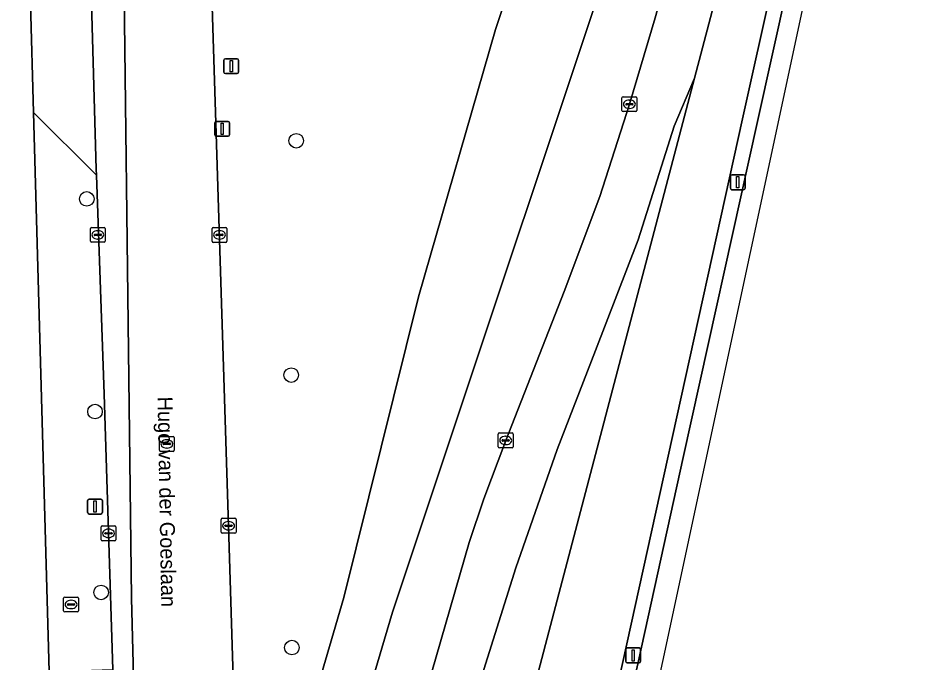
# Model space of a CAD drawing. Extents: x 161771 to 163125, y 382475 to 383179.
# Drawn here: x 163026 to 163086.9, y 382614.7 to 382657.9 of the extents above; entities that cross this region are included whole.
import ezdxf

# ---------------------------------------------------------------- set-up
doc = ezdxf.new("R2010")
doc.units = 0
for name, color, linetype in [('IMGEO_Berm_gesloten', 7, 'Continuous'), ('IMGEO_Boom', 7, 'Continuous'), ('IMGEO_Brandkraan', 7, 'Continuous'), ('IMGEO_Groenvoorziening', 7, 'Continuous'), ('IMGEO_Kolk', 7, 'Continuous'), ('IMGEO_Lichtmast', 7, 'Continuous'), ('IMGEO_Openbare_ruimte_label', 7, 'Continuous'), ('IMGEO_Rijbaan_lokaal_gesloten', 7, 'Continuous'), ('IMGEO_Rijbaan_lokaal_open', 7, 'Continuous'), ('IMGEO_Rijbaan_regionaal_gesloten', 7, 'Continuous'), ('IMGEO_Rioolput', 7, 'Continuous'), ('IMGEO_Terreindeel_gesloten', 7, 'Continuous'), ('IMGEO_Verkeersbordpaal', 7, 'Continuous'), ('IMGEO_Voetpad_open', 7, 'Continuous')]:
    doc.layers.add(name, color=color, linetype=linetype)

msp = doc.modelspace()

# ---------------------------------------------------------------- linework, layer by layer
at = {"layer": 'IMGEO_Berm_gesloten'}
for points in [[(163085.808, 382697.375), (163084.839, 382697.583), (163080.675, 382678.66), (163074.573, 382651.19), (163069.59, 382628.557), (163062.679, 382597.162), (163055.744, 382565.749), (163050.52, 382542.19), (163049.44, 382537.321), (163047.048, 382526.523), (163045.764, 382520.643), (163042.312, 382505.001), (163040.438, 382496.39), (163044.005, 382495.679), (163045.134, 382504.639), (163046.123, 382512.629)], [(163049.638, 382533.407), (163050.487, 382537.307), (163051.569, 382542.231), (163056.74, 382565.707), (163063.681, 382597.094), (163067.594, 382614.812), (163070.606, 382628.454), (163075.575, 382651.019), (163081.658, 382678.476), (163085.808, 382697.375)]]:
    msp.add_lwpolyline(points, dxfattribs=at)
at = {"layer": 'IMGEO_Boom'}
for centre in [(163044.641, 382649.718), (163030.59, 382645.816), (163044.304, 382633.989), (163031.144, 382631.542), (163031.55, 382619.402), (163044.351, 382615.704)]:
    msp.add_circle(centre, 0.489, dxfattribs=at)
at = {"layer": 'IMGEO_Brandkraan'}
for p, q in [((163029.037, 382618.17), (163029.037, 382619.022)), ((163029.112, 382619.096), (163029.964, 382619.096)), ((163029.525, 382618.876), (163029.55, 382618.876)), ((163030.038, 382619.022), (163030.038, 382618.17)), ((163029.296, 382618.59), (163029.296, 382618.602)), ((163029.734, 382618.553), (163029.336, 382618.553)), ((163029.339, 382618.639), (163029.737, 382618.639)), ((163029.548, 382618.316), (163029.523, 382618.316)), ((163029.78, 382618.602), (163029.78, 382618.59)), ((163029.964, 382618.096), (163029.112, 382618.096))]:
    msp.add_line(p, q, dxfattribs=at)
for points in [[(163029.037, 382618.17), (163029.037, 382619.022)], [(163029.112, 382619.096), (163029.964, 382619.096)], [(163030.038, 382619.022), (163030.038, 382618.17)], [(163029.964, 382618.096), (163029.112, 382618.096)]]:
    msp.add_lwpolyline(points, dxfattribs=at)
for centre, radius, start, end in [((163029.114, 382619.02), 0.0765, 91.55205, 178.44795), ((163029.114, 382619.02), 0.0765, 91.55205, 178.44795), ((163029.962, 382619.02), 0.0765, 1.55205, 88.44795), ((163029.962, 382619.02), 0.0765, 1.55205, 88.44795), ((163029.114, 382618.172), 0.0765, 181.55205, 268.44795), ((163029.114, 382618.172), 0.0765, 181.55205, 268.44795), ((163029.336, 382618.599), 0.0403, 85.87752, 175.75265), ((163029.333, 382618.589), 0.0366, 178.93798, 274.71019), ((163029.737, 382618.596), 0.043, 264.86636, 352.45326), ((163029.741, 382618.601), 0.0386, 1.73085, 96.63898), ((163029.962, 382618.172), 0.0765, 271.55205, 358.44795), ((163029.962, 382618.172), 0.0765, 271.55205, 358.44795)]:
    msp.add_arc(centre, radius, start, end, dxfattribs=at)
for centre, major_axis, ratio, start_param, end_param in [((163029.524, 382618.596), (-0.387, 0.002), 0.722429, 4.712389, 7.853982), ((163029.549, 382618.596), (-0.39, 0.002), 0.717154, 1.570796, 4.712389)]:
    msp.add_ellipse(centre, major_axis=major_axis, ratio=ratio, start_param=start_param, end_param=end_param, dxfattribs=at)
at = {"layer": 'IMGEO_Groenvoorziening'}
for points in [[(163046.464, 382602.45), (163051.093, 382618.089), (163068.667, 382670.837), (163068.935, 382676.031), (163072.66, 382689.726), (163072.679, 382689.827), (163066.066, 382691.662), (163065.227, 382689.132), (163064.229, 382685.431), (163063.446, 382680.867), (163062.963, 382674.864), (163062.874, 382670.424), (163061.963, 382667.418), (163059.764, 382662.513), (163058.014, 382657.187), (163052.842, 382639.234), (163047.823, 382619.062), (163044.254, 382606.82)], [(163042.715, 382566.344), (163050.063, 382599.893), (163051.817, 382607.404), (163056.247, 382622.745), (163057.222, 382625.676), (163058.691, 382629.607), (163062.621, 382639.591), (163065.002, 382645.97), (163066.99, 382652.172), (163068.725, 382657.965), (163070.57, 382664.669), (163076.04, 382688.926), (163074.805, 382689.231), (163075.146, 382690.726), (163074.689, 382690.833), (163074.072, 382690.989)], [(163072.794, 382690.437), (163072.679, 382689.827), (163072.66, 382689.726), (163068.935, 382676.031), (163068.667, 382670.837), (163051.093, 382618.089), (163046.464, 382602.45), (163045.177, 382593.326), (163045.458, 382589.287), (163044.446, 382581.424), (163042.105, 382568.455), (163042.757, 382586.92), (163042.648, 382592.197), (163043.01, 382600.084), (163044.254, 382606.82), (163047.823, 382619.062), (163052.842, 382639.234), (163058.014, 382657.187), (163059.764, 382662.513), (163061.963, 382667.418), (163062.874, 382670.424)], [(163038.717, 382668.25), (163038.876, 382663.016), (163040.101, 382623.879), (163040.56, 382608.596), (163040.933, 382595.89), (163041.359, 382581.384), (163041.338, 382579.434), (163041.498, 382573.499), (163041.691, 382566.37)]]:
    msp.add_lwpolyline(points, dxfattribs=at)
at = {"layer": 'IMGEO_Kolk'}
for p, q in [((163066.489, 382651.746), (163066.489, 382652.598)), ((163066.564, 382652.672), (163067.416, 382652.672)), ((163066.977, 382652.452), (163067.002, 382652.452)), ((163067.49, 382652.598), (163067.49, 382651.746)), ((163067.416, 382651.672), (163066.564, 382651.672)), ((163066.748, 382652.166), (163066.748, 382652.178)), ((163067.186, 382652.129), (163066.788, 382652.129)), ((163066.791, 382652.215), (163067.189, 382652.215)), ((163067, 382651.892), (163066.975, 382651.892)), ((163067.232, 382652.178), (163067.232, 382652.166)), ((163030.83, 382642.977), (163030.83, 382643.829)), ((163030.905, 382643.903), (163031.757, 382643.903)), ((163031.831, 382643.829), (163031.831, 382642.977)), ((163038.991, 382642.974), (163038.991, 382643.826)), ((163039.066, 382643.9), (163039.918, 382643.9)), ((163039.992, 382643.826), (163039.992, 382642.974)), ((163031.089, 382643.397), (163031.089, 382643.409)), ((163031.527, 382643.36), (163031.129, 382643.36)), ((163031.132, 382643.446), (163031.53, 382643.446)), ((163031.341, 382643.123), (163031.316, 382643.123)), ((163031.318, 382643.683), (163031.343, 382643.683)), ((163031.573, 382643.409), (163031.573, 382643.397)), ((163039.25, 382643.394), (163039.25, 382643.406)), ((163039.688, 382643.357), (163039.29, 382643.357)), ((163039.293, 382643.443), (163039.691, 382643.443)), ((163039.502, 382643.12), (163039.477, 382643.12)), ((163039.479, 382643.68), (163039.504, 382643.68)), ((163039.734, 382643.406), (163039.734, 382643.394)), ((163031.757, 382642.903), (163030.905, 382642.903)), ((163039.918, 382642.9), (163039.066, 382642.9)), ((163058.19, 382629.181), (163058.19, 382630.033)), ((163058.265, 382630.107), (163059.117, 382630.107)), ((163058.678, 382629.887), (163058.703, 382629.887)), ((163059.191, 382630.033), (163059.191, 382629.181)), ((163059.117, 382629.107), (163058.265, 382629.107)), ((163058.449, 382629.601), (163058.449, 382629.613)), ((163058.887, 382629.564), (163058.489, 382629.564)), ((163058.492, 382629.65), (163058.89, 382629.65)), ((163058.701, 382629.327), (163058.676, 382629.327)), ((163058.933, 382629.613), (163058.933, 382629.601)), ((163039.601, 382623.454), (163039.601, 382624.306)), ((163039.676, 382624.38), (163040.528, 382624.38)), ((163040.602, 382624.306), (163040.602, 382623.454)), ((163031.549, 382622.944), (163031.549, 382623.796)), ((163031.624, 382623.87), (163032.476, 382623.87)), ((163032.037, 382623.65), (163032.062, 382623.65)), ((163032.55, 382623.796), (163032.55, 382622.944)), ((163039.86, 382623.874), (163039.86, 382623.886)), ((163040.298, 382623.837), (163039.9, 382623.837)), ((163039.903, 382623.923), (163040.301, 382623.923)), ((163040.089, 382624.16), (163040.114, 382624.16)), ((163040.344, 382623.886), (163040.344, 382623.874)), ((163031.808, 382623.364), (163031.808, 382623.376)), ((163032.246, 382623.327), (163031.848, 382623.327)), ((163031.851, 382623.413), (163032.249, 382623.413)), ((163032.06, 382623.09), (163032.035, 382623.09)), ((163032.292, 382623.376), (163032.292, 382623.364)), ((163040.528, 382623.38), (163039.676, 382623.38)), ((163040.112, 382623.6), (163040.087, 382623.6)), ((163032.476, 382622.87), (163031.624, 382622.87))]:
    msp.add_line(p, q, dxfattribs=at)
for points in [[(163066.489, 382651.746), (163066.489, 382652.598)], [(163066.564, 382652.672), (163067.416, 382652.672)], [(163067.49, 382652.598), (163067.49, 382651.746)], [(163067.416, 382651.672), (163066.564, 382651.672)], [(163030.83, 382642.977), (163030.83, 382643.829)], [(163030.905, 382643.903), (163031.757, 382643.903)], [(163031.831, 382643.829), (163031.831, 382642.977)], [(163038.991, 382642.974), (163038.991, 382643.826)], [(163039.066, 382643.9), (163039.918, 382643.9)], [(163039.992, 382643.826), (163039.992, 382642.974)], [(163031.757, 382642.903), (163030.905, 382642.903)], [(163039.918, 382642.9), (163039.066, 382642.9)], [(163058.19, 382629.181), (163058.19, 382630.033)], [(163058.265, 382630.107), (163059.117, 382630.107)], [(163059.191, 382630.033), (163059.191, 382629.181)], [(163059.117, 382629.107), (163058.265, 382629.107)], [(163039.601, 382623.454), (163039.601, 382624.306)], [(163039.676, 382624.38), (163040.528, 382624.38)], [(163040.602, 382624.306), (163040.602, 382623.454)], [(163031.549, 382622.944), (163031.549, 382623.796)], [(163031.624, 382623.87), (163032.476, 382623.87)], [(163032.55, 382623.796), (163032.55, 382622.944)], [(163040.528, 382623.38), (163039.676, 382623.38)], [(163032.476, 382622.87), (163031.624, 382622.87)]]:
    msp.add_lwpolyline(points, dxfattribs=at)
for centre, radius, start, end in [((163066.566, 382652.596), 0.0765, 91.55205, 178.44795), ((163066.566, 382652.596), 0.0765, 91.55205, 178.44795), ((163067.414, 382652.596), 0.0765, 1.55205, 88.44795), ((163067.414, 382652.596), 0.0765, 1.55205, 88.44795), ((163066.566, 382651.748), 0.0765, 181.55205, 268.44795), ((163066.566, 382651.748), 0.0765, 181.55205, 268.44795), ((163066.788, 382652.175), 0.0403, 85.87752, 175.75265), ((163066.785, 382652.165), 0.0366, 178.93798, 274.71019), ((163067.189, 382652.172), 0.043, 264.86636, 352.45326), ((163067.193, 382652.177), 0.0386, 1.73085, 96.63898), ((163067.414, 382651.748), 0.0765, 271.55205, 358.44795), ((163067.414, 382651.748), 0.0765, 271.55205, 358.44795), ((163030.907, 382643.827), 0.0765, 91.55205, 178.44795), ((163030.907, 382643.827), 0.0765, 91.55205, 178.44795), ((163031.755, 382643.827), 0.0765, 1.55205, 88.44795), ((163031.755, 382643.827), 0.0765, 1.55205, 88.44795), ((163039.068, 382643.824), 0.0765, 91.55205, 178.44795), ((163039.068, 382643.824), 0.0765, 91.55205, 178.44795), ((163039.916, 382643.824), 0.0765, 1.55205, 88.44795), ((163039.916, 382643.824), 0.0765, 1.55205, 88.44795), ((163031.129, 382643.406), 0.0403, 85.87752, 175.75265), ((163031.126, 382643.396), 0.0366, 178.93798, 274.71019), ((163031.53, 382643.403), 0.043, 264.86636, 352.45326), ((163031.534, 382643.408), 0.0386, 1.73085, 96.63898), ((163039.29, 382643.403), 0.0403, 85.87752, 175.75265), ((163039.287, 382643.393), 0.0366, 178.93798, 274.71019), ((163039.691, 382643.4), 0.043, 264.86636, 352.45326), ((163039.695, 382643.405), 0.0386, 1.73085, 96.63898), ((163030.907, 382642.979), 0.0765, 181.55205, 268.44795), ((163030.907, 382642.979), 0.0765, 181.55205, 268.44795), ((163031.755, 382642.979), 0.0765, 271.55205, 358.44795), ((163031.755, 382642.979), 0.0765, 271.55205, 358.44795), ((163039.068, 382642.976), 0.0765, 181.55205, 268.44795), ((163039.068, 382642.976), 0.0765, 181.55205, 268.44795), ((163039.916, 382642.976), 0.0765, 271.55205, 358.44795), ((163039.916, 382642.976), 0.0765, 271.55205, 358.44795), ((163058.267, 382630.031), 0.0765, 91.55205, 178.44795), ((163058.267, 382630.031), 0.0765, 91.55205, 178.44795), ((163059.115, 382630.031), 0.0765, 1.55205, 88.44795), ((163059.115, 382630.031), 0.0765, 1.55205, 88.44795), ((163058.267, 382629.183), 0.0765, 181.55205, 268.44795), ((163058.267, 382629.183), 0.0765, 181.55205, 268.44795), ((163058.489, 382629.61), 0.0403, 85.87752, 175.75265), ((163058.486, 382629.6), 0.0366, 178.93798, 274.71019), ((163058.89, 382629.607), 0.043, 264.86636, 352.45326), ((163058.894, 382629.612), 0.0386, 1.73085, 96.63898), ((163059.115, 382629.183), 0.0765, 271.55205, 358.44795), ((163059.115, 382629.183), 0.0765, 271.55205, 358.44795), ((163039.678, 382624.304), 0.0765, 91.55205, 178.44795), ((163039.678, 382624.304), 0.0765, 91.55205, 178.44795), ((163040.526, 382624.304), 0.0765, 1.55205, 88.44795), ((163040.526, 382624.304), 0.0765, 1.55205, 88.44795), ((163031.626, 382623.794), 0.0765, 91.55205, 178.44795), ((163031.626, 382623.794), 0.0765, 91.55205, 178.44795), ((163032.474, 382623.794), 0.0765, 1.55205, 88.44795), ((163032.474, 382623.794), 0.0765, 1.55205, 88.44795), ((163039.9, 382623.883), 0.0403, 85.87752, 175.75265), ((163039.897, 382623.873), 0.0366, 178.93798, 274.71019), ((163040.301, 382623.88), 0.043, 264.86636, 352.45326), ((163040.305, 382623.885), 0.0386, 1.73085, 96.63898), ((163031.848, 382623.373), 0.0403, 85.87752, 175.75265), ((163031.845, 382623.363), 0.0366, 178.93798, 274.71019), ((163032.249, 382623.37), 0.043, 264.86636, 352.45326), ((163032.253, 382623.375), 0.0386, 1.73085, 96.63898), ((163039.678, 382623.456), 0.0765, 181.55205, 268.44795), ((163039.678, 382623.456), 0.0765, 181.55205, 268.44795), ((163040.526, 382623.456), 0.0765, 271.55205, 358.44795), ((163040.526, 382623.456), 0.0765, 271.55205, 358.44795), ((163031.626, 382622.946), 0.0765, 181.55205, 268.44795), ((163031.626, 382622.946), 0.0765, 181.55205, 268.44795), ((163032.474, 382622.946), 0.0765, 271.55205, 358.44795), ((163032.474, 382622.946), 0.0765, 271.55205, 358.44795)]:
    msp.add_arc(centre, radius, start, end, dxfattribs=at)
for centre, major_axis, ratio, start_param, end_param in [((163066.976, 382652.172), (-0.387, 0.002), 0.722429, 4.712389, 7.853982), ((163067.001, 382652.172), (-0.39, 0.002), 0.717154, 1.570796, 4.712389), ((163031.317, 382643.403), (-0.387, 0.002), 0.722429, 4.712389, 7.853982), ((163031.342, 382643.403), (-0.39, 0.002), 0.717154, 1.570796, 4.712389), ((163039.478, 382643.4), (-0.387, 0.002), 0.722429, 4.712389, 7.853982), ((163039.503, 382643.4), (-0.39, 0.002), 0.717154, 1.570796, 4.712389), ((163058.677, 382629.607), (-0.387, 0.002), 0.722429, 4.712389, 7.853982), ((163058.702, 382629.607), (-0.39, 0.002), 0.717154, 1.570796, 4.712389), ((163032.036, 382623.37), (-0.387, 0.002), 0.722429, 4.712389, 7.853982), ((163032.061, 382623.37), (-0.39, 0.002), 0.717154, 1.570796, 4.712389), ((163040.088, 382623.88), (-0.387, 0.002), 0.722429, 4.712389, 7.853982), ((163040.113, 382623.88), (-0.39, 0.002), 0.717154, 1.570796, 4.712389)]:
    msp.add_ellipse(centre, major_axis=major_axis, ratio=ratio, start_param=start_param, end_param=end_param, dxfattribs=at)
at = {"layer": 'IMGEO_Lichtmast'}
for p, q in [((163039.28, 382651.02), (163040.07, 382651.02)), ((163040.07, 382651.02), (163039.28, 382651.02)), ((163039.18, 382650.12), (163039.18, 382650.92)), ((163039.18, 382650.92), (163039.18, 382650.12)), ((163040.17, 382650.92), (163040.17, 382650.12)), ((163040.17, 382650.12), (163040.17, 382650.92)), ((163040.07, 382650.02), (163039.28, 382650.02)), ((163039.28, 382650.02), (163040.07, 382650.02)), ((163073.861, 382647.434), (163074.651, 382647.434)), ((163074.651, 382647.434), (163073.861, 382647.434)), ((163073.761, 382646.534), (163073.761, 382647.334)), ((163073.761, 382647.334), (163073.761, 382646.534)), ((163074.751, 382647.334), (163074.751, 382646.534)), ((163074.751, 382646.534), (163074.751, 382647.334)), ((163074.651, 382646.434), (163073.861, 382646.434)), ((163073.861, 382646.434), (163074.651, 382646.434)), ((163030.646, 382624.767), (163030.646, 382625.567)), ((163030.646, 382625.567), (163030.646, 382624.767)), ((163030.746, 382625.667), (163031.536, 382625.667)), ((163031.536, 382625.667), (163030.746, 382625.667)), ((163031.636, 382625.567), (163031.636, 382624.767)), ((163031.636, 382624.767), (163031.636, 382625.567)), ((163031.536, 382624.667), (163030.746, 382624.667)), ((163030.746, 382624.667), (163031.536, 382624.667)), ((163066.745, 382614.776), (163066.745, 382615.576)), ((163066.745, 382615.576), (163066.745, 382614.776)), ((163066.845, 382615.676), (163067.635, 382615.676)), ((163067.635, 382615.676), (163066.845, 382615.676)), ((163067.735, 382615.576), (163067.735, 382614.776)), ((163067.735, 382614.776), (163067.735, 382615.576)), ((163067.635, 382614.676), (163066.845, 382614.676)), ((163066.845, 382614.676), (163067.635, 382614.676))]:
    msp.add_line(p, q, dxfattribs=at)
for points in [[(163039.6, 382650.895), (163039.75, 382650.895), (163039.75, 382650.145), (163039.6, 382650.145), (163039.6, 382650.895)], [(163074.181, 382647.309), (163074.331, 382647.309), (163074.331, 382646.559), (163074.181, 382646.559), (163074.181, 382647.309)], [(163031.066, 382625.542), (163031.216, 382625.542), (163031.216, 382624.792), (163031.066, 382624.792), (163031.066, 382625.542)], [(163067.165, 382615.551), (163067.315, 382615.551), (163067.315, 382614.801), (163067.165, 382614.801), (163067.165, 382615.551)]]:
    msp.add_lwpolyline(points, dxfattribs=at)
for centre, start, end in [((163039.28, 382650.92), 90, 180), ((163039.28, 382650.92), 90, 180), ((163040.07, 382650.92), 0, 90), ((163040.07, 382650.92), 360, 90), ((163039.28, 382650.12), 180, 270), ((163039.28, 382650.12), 180, 270), ((163040.07, 382650.12), 270, 0), ((163040.07, 382650.12), 270, 0), ((163073.861, 382647.334), 90, 180), ((163073.861, 382647.334), 90, 180), ((163074.651, 382647.334), 0, 90), ((163074.651, 382647.334), 360, 90), ((163073.861, 382646.534), 180, 270), ((163073.861, 382646.534), 180, 270), ((163074.651, 382646.534), 270, 0), ((163074.651, 382646.534), 270, 0), ((163030.746, 382625.567), 90, 180), ((163030.746, 382625.567), 90, 180), ((163031.536, 382625.567), 0, 90), ((163031.536, 382625.567), 360, 90), ((163030.746, 382624.767), 180, 270), ((163030.746, 382624.767), 180, 270), ((163031.536, 382624.767), 270, 0), ((163031.536, 382624.767), 270, 0), ((163066.845, 382615.576), 90, 180), ((163066.845, 382615.576), 90, 180), ((163067.635, 382615.576), 0, 90), ((163067.635, 382615.576), 360, 90), ((163066.845, 382614.776), 180, 270), ((163066.845, 382614.776), 180, 270), ((163067.635, 382614.776), 270, 0), ((163067.635, 382614.776), 270, 0)]:
    msp.add_arc(centre, 0.1, start, end, dxfattribs=at)
at = {"layer": 'IMGEO_Rijbaan_lokaal_gesloten'}
msp.add_lwpolyline([(163035.052, 382573.208), (163033.851, 382608.481), (163033.581, 382619.013), (163032.9, 382676.179), (163032.86, 382677.508), (163030.32, 382677.434), (163030.775, 382664.028), (163030.782, 382663.79), (163031.229, 382647.802), (163031.243, 382647.407), (163031.768, 382632.708), (163032.332, 382614.227), (163032.632, 382604.381), (163033.135, 382588.387), (163033.489, 382576.917), (163033.415, 382573.537), (163033.43, 382573.135)], close=True, dxfattribs=at)
at = {"layer": 'IMGEO_Rijbaan_lokaal_open'}
msp.add_lwpolyline([(163032.9, 382676.179), (163033.581, 382619.013), (163033.851, 382608.481), (163035.052, 382573.208), (163041.498, 382573.499), (163041.338, 382579.434), (163041.359, 382581.384), (163040.933, 382595.89), (163040.56, 382608.596), (163040.101, 382623.879), (163038.876, 382663.016)], dxfattribs=at)
at = {"layer": 'IMGEO_Rijbaan_regionaal_gesloten'}
for points in [[(163056.851, 382613.022), (163059.381, 382621.049), (163062.151, 382628.996), (163064.71, 382635.635), (163067.58, 382643.079), (163069.983, 382650.687), (163071.357, 382653.921), (163073.618, 382662.511), (163081.592, 382697.966), (163081.657, 382698.252), (163078.302, 382698.957), (163078.027, 382697.74), (163076.04, 382688.926), (163070.57, 382664.669), (163068.725, 382657.965), (163066.99, 382652.172), (163065.002, 382645.97), (163062.621, 382639.591), (163058.691, 382629.607), (163057.222, 382625.676), (163056.247, 382622.745), (163051.817, 382607.404)], [(163046.024, 382495.301), (163050.516, 382528.634), (163069.23, 382614.776), (163086.873, 382697.143), (163085.808, 382697.375), (163081.658, 382678.476), (163075.575, 382651.019), (163070.606, 382628.454), (163067.594, 382614.812), (163063.681, 382597.094), (163056.74, 382565.707), (163051.569, 382542.231), (163050.487, 382537.307), (163049.638, 382533.407)]]:
    msp.add_lwpolyline(points, dxfattribs=at)
for points in [[(163084.839, 382697.583), (163081.657, 382698.252), (163081.592, 382697.966), (163073.618, 382662.511), (163071.357, 382653.921), (163059.316, 382608.17), (163048.248, 382560.473), (163034.302, 382497.886), (163037.319, 382497.184), (163040.438, 382496.39), (163042.312, 382505.001), (163045.764, 382520.643), (163047.048, 382526.523), (163049.44, 382537.321), (163050.52, 382542.19), (163055.744, 382565.749), (163062.679, 382597.162), (163069.59, 382628.557), (163074.573, 382651.19), (163080.675, 382678.66)], [(163071.357, 382653.921), (163069.983, 382650.687), (163067.58, 382643.079), (163064.71, 382635.635), (163062.151, 382628.996), (163059.381, 382621.049), (163056.851, 382613.022), (163054.947, 382606.038), (163052.961, 382597.925), (163051.257, 382590.2), (163049.614, 382582.752), (163048.702, 382578.62), (163046.99, 382570.86), (163045.191, 382562.942), (163043.466, 382554.36), (163040.016, 382539.661), (163036.605, 382523.975), (163032.469, 382504.955), (163031.094, 382498.634), (163034.302, 382497.886), (163048.248, 382560.473), (163059.316, 382608.17)]]:
    msp.add_lwpolyline(points, close=True, dxfattribs=at)
at = {"layer": 'IMGEO_Rioolput'}
for p, q in [((163035.462, 382628.943), (163035.462, 382629.795)), ((163035.537, 382629.869), (163036.389, 382629.869)), ((163036.463, 382629.795), (163036.463, 382628.943)), ((163035.721, 382629.363), (163035.721, 382629.375)), ((163036.159, 382629.326), (163035.761, 382629.326)), ((163035.764, 382629.412), (163036.162, 382629.412)), ((163035.95, 382629.649), (163035.975, 382629.649)), ((163036.205, 382629.375), (163036.205, 382629.363)), ((163036.389, 382628.869), (163035.537, 382628.869)), ((163035.973, 382629.089), (163035.948, 382629.089))]:
    msp.add_line(p, q, dxfattribs=at)
for points in [[(163035.462, 382628.943), (163035.462, 382629.795)], [(163035.537, 382629.869), (163036.389, 382629.869)], [(163036.463, 382629.795), (163036.463, 382628.943)], [(163036.389, 382628.869), (163035.537, 382628.869)]]:
    msp.add_lwpolyline(points, dxfattribs=at)
for centre, radius, start, end in [((163035.539, 382629.793), 0.0765, 91.55205, 178.44795), ((163035.539, 382629.793), 0.0765, 91.55205, 178.44795), ((163036.387, 382629.793), 0.0765, 1.55205, 88.44795), ((163036.387, 382629.793), 0.0765, 1.55205, 88.44795), ((163035.761, 382629.372), 0.0403, 85.87752, 175.75265), ((163035.758, 382629.362), 0.0366, 178.93798, 274.71019), ((163036.162, 382629.369), 0.043, 264.86636, 352.45326), ((163036.166, 382629.374), 0.0386, 1.73085, 96.63898), ((163035.539, 382628.945), 0.0765, 181.55205, 268.44795), ((163035.539, 382628.945), 0.0765, 181.55205, 268.44795), ((163036.387, 382628.945), 0.0765, 271.55205, 358.44795), ((163036.387, 382628.945), 0.0765, 271.55205, 358.44795)]:
    msp.add_arc(centre, radius, start, end, dxfattribs=at)
for centre, major_axis, ratio, start_param, end_param in [((163035.949, 382629.369), (-0.387, 0.002), 0.722429, 4.712389, 7.853982), ((163035.974, 382629.369), (-0.39, 0.002), 0.717154, 1.570796, 4.712389)]:
    msp.add_ellipse(centre, major_axis=major_axis, ratio=ratio, start_param=start_param, end_param=end_param, dxfattribs=at)
at = {"layer": 'IMGEO_Terreindeel_gesloten'}
msp.add_lwpolyline([(163026.931, 382578.947), (163029.324, 382578.387), (163028.919, 382588.862), (163028.35, 382604.258), (163028.075, 382614.105), (163027.026, 382651.618), (163026.821, 382658.958), (163026.651, 382664.58), (163025.988, 382684.469)], dxfattribs=at)
at = {"layer": 'IMGEO_Verkeersbordpaal'}
for p, q in [((163039.788, 382654.328), (163039.788, 382655.128)), ((163039.788, 382655.128), (163039.788, 382654.328)), ((163039.888, 382655.228), (163040.678, 382655.228)), ((163040.678, 382655.228), (163039.888, 382655.228)), ((163040.778, 382655.128), (163040.778, 382654.328)), ((163040.778, 382654.328), (163040.778, 382655.128)), ((163040.678, 382654.228), (163039.888, 382654.228)), ((163039.888, 382654.228), (163040.678, 382654.228))]:
    msp.add_line(p, q, dxfattribs=at)
msp.add_lwpolyline([(163040.208, 382655.103), (163040.358, 382655.103), (163040.358, 382654.353), (163040.208, 382654.353), (163040.208, 382655.103)], dxfattribs=at)
for centre, start, end in [((163039.888, 382655.128), 90, 180), ((163039.888, 382655.128), 90, 180), ((163040.678, 382655.128), 0, 90), ((163040.678, 382655.128), 360, 90), ((163039.888, 382654.328), 180, 270), ((163039.888, 382654.328), 180, 270), ((163040.678, 382654.328), 270, 0), ((163040.678, 382654.328), 270, 0)]:
    msp.add_arc(centre, 0.1, start, end, dxfattribs=at)
at = {"layer": 'IMGEO_Voetpad_open'}
for points in [[(163030.782, 382663.79), (163026.821, 382658.958), (163027.026, 382651.618), (163031.243, 382647.407), (163031.229, 382647.802)], [(163031.243, 382647.407), (163027.026, 382651.618), (163028.075, 382614.105), (163032.332, 382614.227), (163031.768, 382632.708)]]:
    msp.add_lwpolyline(points, close=True, dxfattribs=at)

# ---------------------------------------------------------------- texts
at = {"layer": 'IMGEO_Openbare_ruimte_label'}
msp.add_text('Hugo van der Goeslaan', height=1, rotation=271.03121, dxfattribs=at).set_placement((163035.338, 382632.539))

doc.saveas('drawing.dxf')
